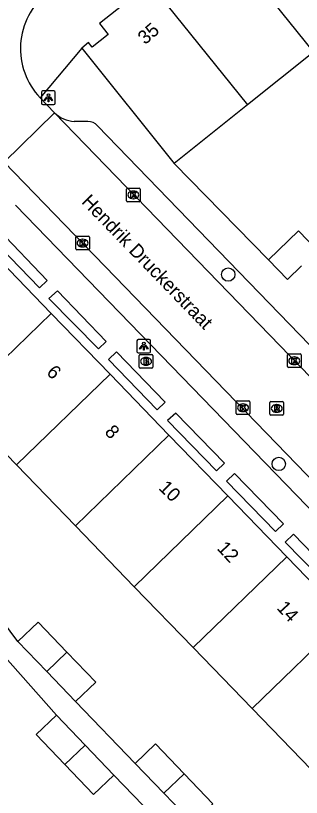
# Model space of a CAD drawing. Extents: x 157466 to 158888, y 383063 to 384677.
# Drawn here: x 158261.4 to 158282.3, y 383952.7 to 384010 of the extents above; entities that cross this region are included whole.
import ezdxf

# ---------------------------------------------------------------- set-up
doc = ezdxf.new("R2010")
doc.units = 0
for name, color, linetype in [('IMGEO_Boom', 7, 'Continuous'), ('IMGEO_Brandkraan', 7, 'Continuous'), ('IMGEO_Hek', 7, 'Continuous'), ('IMGEO_Kolk', 7, 'Continuous'), ('IMGEO_Lichtpunt', 7, 'Continuous'), ('IMGEO_Muur', 7, 'Continuous'), ('IMGEO_Openbare_ruimte_label', 7, 'Continuous'), ('IMGEO_Pand', 7, 'Continuous'), ('IMGEO_Pand_nummerreeks', 7, 'Continuous'), ('IMGEO_Rijbaan_lokaal_open', 7, 'Continuous'), ('IMGEO_Rioolput', 7, 'Continuous'), ('IMGEO_Voetpad_open', 7, 'Continuous')]:
    doc.layers.add(name, color=color, linetype=linetype)

msp = doc.modelspace()

# ---------------------------------------------------------------- linework, layer by layer
at = {"layer": 'IMGEO_Boom'}
for centre in [(158276.959, 383991.004), (158280.659, 383977.139)]:
    msp.add_circle(centre, 0.489, dxfattribs=at)
at = {"layer": 'IMGEO_Brandkraan'}
for p, q in [((158270.451, 383984.224), (158270.451, 383985.076)), ((158270.526, 383985.15), (158271.378, 383985.15)), ((158270.939, 383984.93), (158270.964, 383984.93)), ((158271.452, 383985.076), (158271.452, 383984.224)), ((158270.962, 383984.37), (158270.937, 383984.37)), ((158271.378, 383984.15), (158270.526, 383984.15))]:
    msp.add_line(p, q, dxfattribs=at)
for points in [[(158270.451, 383984.224), (158270.451, 383985.076)], [(158270.526, 383985.15), (158271.378, 383985.15)], [(158270.799, 383984.85), (158270.799, 383984.45), (158271.012, 383984.45)], [(158271.03, 383984.85), (158270.799, 383984.85)], [(158270.978, 383984.769), (158270.924, 383984.769), (158270.924, 383984.693)], [(158271.452, 383985.076), (158271.452, 383984.224)], [(158270.924, 383984.693), (158270.977, 383984.693)], [(158270.986, 383984.617), (158270.924, 383984.617), (158270.924, 383984.536)], [(158270.924, 383984.536), (158270.986, 383984.536)], [(158271.378, 383984.15), (158270.526, 383984.15)]]:
    msp.add_lwpolyline(points, dxfattribs=at)
for centre, radius, start, end in [((158270.528, 383985.074), 0.0765, 91.552, 178.448), ((158270.528, 383985.074), 0.0765, 91.552, 178.448), ((158270.979, 383984.731), 0.0379, 267.8285, 90.9355), ((158271.034, 383984.705), 0.145, 59.4692, 91.5367), ((158271.059, 383984.752), 0.0922, 285.5137, 58.1501), ((158271.376, 383985.074), 0.0765, 1.552, 88.448), ((158271.376, 383985.074), 0.0765, 1.552, 88.448), ((158270.528, 383984.226), 0.0765, 181.552, 268.448), ((158270.528, 383984.226), 0.0765, 181.552, 268.448), ((158270.987, 383984.576), 0.0404, 269.8759, 90.5077), ((158271.018, 383984.701), 0.251, 268.6676, 293.5347), ((158271.064, 383984.56), 0.105, 301.3115, 78.989), ((158271.376, 383984.226), 0.0765, 271.552, 358.448), ((158271.376, 383984.226), 0.0765, 271.552, 358.448)]:
    msp.add_arc(centre, radius, start, end, dxfattribs=at)
for centre, major_axis, ratio, start_param, end_param in [((158270.938, 383984.65), (-0.387, 0.002), 0.722429, 4.712389, 7.853982), ((158270.963, 383984.65), (-0.39, 0.002), 0.717154, 1.570796, 4.712389)]:
    msp.add_ellipse(centre, major_axis=major_axis, ratio=ratio, start_param=start_param, end_param=end_param, dxfattribs=at)
at = {"layer": 'IMGEO_Hek'}
for points in [[(158261.585, 383964.144), (158257.622, 383969.429)], [(158264.405, 383958.743), (158259.106, 383964.698)], [(158270.159, 383955.221), (158265.791, 383959.758)], [(158274.313, 383948.43), (158268.592, 383954.358)]]:
    msp.add_lwpolyline(points, dxfattribs=at)
at = {"layer": 'IMGEO_Kolk'}
for p, q in [((158269.52, 383996.41), (158269.52, 383997.262)), ((158269.595, 383997.336), (158270.447, 383997.336)), ((158270.008, 383997.116), (158270.033, 383997.116)), ((158270.521, 383997.262), (158270.521, 383996.41)), ((158270.447, 383996.336), (158269.595, 383996.336)), ((158270.031, 383996.556), (158270.006, 383996.556)), ((158265.809, 383992.879), (158265.809, 383993.731)), ((158265.884, 383993.805), (158266.736, 383993.805)), ((158266.297, 383993.585), (158266.322, 383993.585)), ((158266.81, 383993.731), (158266.81, 383992.879)), ((158266.736, 383992.805), (158265.884, 383992.805)), ((158266.32, 383993.025), (158266.295, 383993.025)), ((158281.29, 383984.265), (158281.29, 383985.117)), ((158281.365, 383985.191), (158282.217, 383985.191)), ((158281.778, 383984.971), (158281.803, 383984.971)), ((158282.291, 383985.117), (158282.291, 383984.265)), ((158282.217, 383984.191), (158281.365, 383984.191)), ((158281.801, 383984.411), (158281.776, 383984.411)), ((158277.542, 383980.828), (158277.542, 383981.68)), ((158277.617, 383981.754), (158278.469, 383981.754)), ((158278.03, 383981.534), (158278.055, 383981.534)), ((158278.543, 383981.68), (158278.543, 383980.828)), ((158278.469, 383980.754), (158277.617, 383980.754)), ((158278.053, 383980.974), (158278.028, 383980.974))]:
    msp.add_line(p, q, dxfattribs=at)
for points in [[(158269.52, 383996.41), (158269.52, 383997.262)], [(158269.595, 383997.336), (158270.447, 383997.336)], [(158269.841, 383997.036), (158269.964, 383997.036), (158269.964, 383996.885), (158270.094, 383997.036), (158270.258, 383997.036), (158270.112, 383996.885), (158270.265, 383996.636), (158270.113, 383996.636), (158270.028, 383996.8), (158269.964, 383996.733), (158269.964, 383996.636), (158269.841, 383996.636), (158269.841, 383997.036)], [(158270.521, 383997.262), (158270.521, 383996.41)], [(158270.447, 383996.336), (158269.595, 383996.336)], [(158265.809, 383992.879), (158265.809, 383993.731)], [(158265.884, 383993.805), (158266.736, 383993.805)], [(158266.13, 383993.505), (158266.253, 383993.505), (158266.253, 383993.354), (158266.383, 383993.505), (158266.547, 383993.505), (158266.401, 383993.354), (158266.554, 383993.105), (158266.402, 383993.105), (158266.317, 383993.269), (158266.253, 383993.202), (158266.253, 383993.105), (158266.13, 383993.105), (158266.13, 383993.505)], [(158266.81, 383993.731), (158266.81, 383992.879)], [(158266.736, 383992.805), (158265.884, 383992.805)], [(158281.29, 383984.265), (158281.29, 383985.117)], [(158281.365, 383985.191), (158282.217, 383985.191)], [(158281.611, 383984.891), (158281.734, 383984.891), (158281.734, 383984.74), (158281.864, 383984.891), (158282.028, 383984.891), (158281.882, 383984.74), (158282.035, 383984.491), (158281.883, 383984.491), (158281.798, 383984.655), (158281.734, 383984.588), (158281.734, 383984.491), (158281.611, 383984.491), (158281.611, 383984.891)], [(158282.291, 383985.117), (158282.291, 383984.265)], [(158282.217, 383984.191), (158281.365, 383984.191)], [(158277.542, 383980.828), (158277.542, 383981.68)], [(158277.617, 383981.754), (158278.469, 383981.754)], [(158277.863, 383981.454), (158277.986, 383981.454), (158277.986, 383981.303), (158278.116, 383981.454), (158278.28, 383981.454), (158278.134, 383981.303), (158278.287, 383981.054), (158278.135, 383981.054), (158278.05, 383981.218), (158277.986, 383981.151), (158277.986, 383981.054), (158277.863, 383981.054), (158277.863, 383981.454)], [(158278.543, 383981.68), (158278.543, 383980.828)], [(158278.469, 383980.754), (158277.617, 383980.754)]]:
    msp.add_lwpolyline(points, dxfattribs=at)
for centre, start, end in [((158269.597, 383997.26), 91.552, 178.448), ((158269.597, 383997.26), 91.552, 178.448), ((158270.445, 383997.26), 1.552, 88.448), ((158270.445, 383997.26), 1.552, 88.448), ((158269.597, 383996.412), 181.552, 268.448), ((158269.597, 383996.412), 181.552, 268.448), ((158270.445, 383996.412), 271.552, 358.448), ((158270.445, 383996.412), 271.552, 358.448), ((158265.886, 383993.729), 91.552, 178.448), ((158265.886, 383993.729), 91.552, 178.448), ((158266.734, 383993.729), 1.552, 88.448), ((158266.734, 383993.729), 1.552, 88.448), ((158265.886, 383992.881), 181.552, 268.448), ((158265.886, 383992.881), 181.552, 268.448), ((158266.734, 383992.881), 271.552, 358.448), ((158266.734, 383992.881), 271.552, 358.448), ((158281.367, 383985.115), 91.552, 178.448), ((158281.367, 383985.115), 91.552, 178.448), ((158282.215, 383985.115), 1.552, 88.448), ((158282.215, 383985.115), 1.552, 88.448), ((158281.367, 383984.267), 181.552, 268.448), ((158281.367, 383984.267), 181.552, 268.448), ((158282.215, 383984.267), 271.552, 358.448), ((158282.215, 383984.267), 271.552, 358.448), ((158277.619, 383981.678), 91.552, 178.448), ((158277.619, 383981.678), 91.552, 178.448), ((158278.467, 383981.678), 1.552, 88.448), ((158278.467, 383981.678), 1.552, 88.448), ((158277.619, 383980.83), 181.552, 268.448), ((158277.619, 383980.83), 181.552, 268.448), ((158278.467, 383980.83), 271.552, 358.448), ((158278.467, 383980.83), 271.552, 358.448)]:
    msp.add_arc(centre, 0.0765, start, end, dxfattribs=at)
for centre, major_axis, ratio, start_param, end_param in [((158270.007, 383996.836), (-0.387, 0.002), 0.722429, 4.712389, 7.853982), ((158270.032, 383996.836), (-0.39, 0.002), 0.717154, 1.570796, 4.712389), ((158266.296, 383993.305), (-0.387, 0.002), 0.722429, 4.712389, 7.853982), ((158266.321, 383993.305), (-0.39, 0.002), 0.717154, 1.570796, 4.712389), ((158281.777, 383984.691), (-0.387, 0.002), 0.722429, 4.712389, 7.853982), ((158281.802, 383984.691), (-0.39, 0.002), 0.717154, 1.570796, 4.712389), ((158278.029, 383981.254), (-0.387, 0.002), 0.722429, 4.712389, 7.853982), ((158278.054, 383981.254), (-0.39, 0.002), 0.717154, 1.570796, 4.712389)]:
    msp.add_ellipse(centre, major_axis=major_axis, ratio=ratio, start_param=start_param, end_param=end_param, dxfattribs=at)
at = {"layer": 'IMGEO_Lichtpunt'}
for p, q in [((158263.312, 384004.347), (158263.312, 384003.54)), ((158263.312, 384004.347), (158263.312, 384003.54)), ((158264.214, 384004.442), (158263.406, 384004.442)), ((158264.214, 384004.442), (158263.406, 384004.442)), ((158264.308, 384003.54), (158264.308, 384004.347)), ((158264.308, 384003.54), (158264.308, 384004.347)), ((158263.406, 384003.446), (158264.214, 384003.446)), ((158263.406, 384003.446), (158264.214, 384003.446)), ((158270.29, 383986.163), (158270.29, 383985.356)), ((158270.29, 383986.163), (158270.29, 383985.356)), ((158271.192, 383986.258), (158270.384, 383986.258)), ((158271.192, 383986.258), (158270.384, 383986.258)), ((158271.286, 383985.356), (158271.286, 383986.163)), ((158271.286, 383985.356), (158271.286, 383986.163)), ((158270.384, 383985.262), (158271.192, 383985.262)), ((158270.384, 383985.262), (158271.192, 383985.262))]:
    msp.add_line(p, q, dxfattribs=at)
for points in [[(158263.686, 384004.011), (158263.725, 384003.983), (158263.537, 384003.721), (158263.499, 384003.748), (158263.686, 384004.011)], [(158263.788, 384003.963), (158263.835, 384003.963), (158263.835, 384003.641), (158263.788, 384003.641), (158263.788, 384003.963)], [(158263.898, 384003.983), (158263.936, 384004.01), (158264.123, 384003.748), (158264.084, 384003.72), (158263.898, 384003.983)], [(158270.664, 383985.827), (158270.703, 383985.799), (158270.515, 383985.537), (158270.477, 383985.564), (158270.664, 383985.827)], [(158270.766, 383985.779), (158270.813, 383985.779), (158270.813, 383985.457), (158270.766, 383985.457), (158270.766, 383985.779)], [(158270.876, 383985.799), (158270.914, 383985.826), (158271.101, 383985.564), (158271.062, 383985.536), (158270.876, 383985.799)]]:
    msp.add_lwpolyline(points, dxfattribs=at)
for centre in [(158263.811, 384004.145), (158270.789, 383985.961)]:
    msp.add_circle(centre, 0.0994, dxfattribs=at)
for centre, start, end in [((158263.406, 384004.347), 90, 180), ((158263.406, 384004.347), 90, 180), ((158264.214, 384004.347), 0, 90), ((158264.214, 384004.347), 0, 90), ((158263.406, 384003.54), 180, 270), ((158263.406, 384003.54), 180, 270), ((158264.214, 384003.54), 270, 0), ((158264.214, 384003.54), 270, 360), ((158270.384, 383986.163), 90, 180), ((158270.384, 383986.163), 90, 180), ((158271.192, 383986.163), 0, 90), ((158271.192, 383986.163), 0, 90), ((158270.384, 383985.356), 180, 270), ((158270.384, 383985.356), 180, 270), ((158271.192, 383985.356), 270, 0), ((158271.192, 383985.356), 270, 360)]:
    msp.add_arc(centre, 0.0946, start, end, dxfattribs=at)
at = {"layer": 'IMGEO_Muur'}
msp.add_lwpolyline([(158272.996, 383999.128), (158279.91, 383992.092)], dxfattribs=at)
at = {"layer": 'IMGEO_Pand'}
for points in [[(158276.68, 384015.395), (158283.207, 384007.272)], [(158271.851, 384011.53), (158271.22, 384012.318), (158267.552, 384009.381), (158268.171, 384008.569), (158267.017, 384007.657), (158266.75, 384007.982), (158266.26, 384007.579)], [(158271.851, 384011.53), (158278.372, 384003.416)], [(158266.26, 384007.579), (158272.996, 383999.128)], [(158283.207, 384007.272), (158278.372, 384003.416)], [(158278.372, 384003.416), (158272.996, 383999.128)], [(158279.91, 383992.092), (158282.105, 383994.204), (158283.492, 383992.763)], [(158264.005, 383988.155), (158259.692, 383992.609)], [(158279.91, 383992.092), (158281.297, 383990.65), (158282.324, 383991.639)], [(158264.005, 383988.155), (158257.166, 383981.522)], [(158268.318, 383983.701), (158264.005, 383988.155)], [(158261.475, 383977.065), (158268.318, 383983.701)], [(158272.63, 383979.247), (158268.318, 383983.701)], [(158257.166, 383981.522), (158261.475, 383977.065)], [(158272.63, 383979.247), (158265.785, 383972.608)], [(158276.943, 383974.793), (158272.63, 383979.247)], [(158261.475, 383977.065), (158265.785, 383972.608)], [(158270.095, 383968.151), (158276.943, 383974.793)], [(158281.256, 383970.338), (158276.943, 383974.793)], [(158265.785, 383972.608), (158270.095, 383968.151)], [(158274.406, 383963.694), (158281.256, 383970.338)], [(158285.569, 383965.885), (158281.256, 383970.338)], [(158270.095, 383968.151), (158274.406, 383963.694)], [(158285.569, 383965.885), (158278.716, 383959.238)], [(158265.165, 383963.373), (158263.065, 383965.563), (158261.585, 383964.144)], [(158261.585, 383964.144), (158263.688, 383961.951)], [(158274.406, 383963.694), (158278.716, 383959.238)], [(158263.688, 383961.951), (158265.165, 383963.373)], [(158265.791, 383959.758), (158267.271, 383961.177), (158265.165, 383963.373)], [(158263.688, 383961.951), (158265.791, 383959.758)], [(158278.716, 383959.238), (158283.026, 383954.781)], [(158264.405, 383958.743), (158262.922, 383957.328), (158265.022, 383955.129)], [(158266.499, 383956.551), (158264.405, 383958.743)], [(158265.022, 383955.129), (158266.499, 383956.551)], [(158268.592, 383954.358), (158266.499, 383956.551)], [(158273.737, 383954.456), (158271.637, 383956.641), (158270.159, 383955.221)], [(158265.022, 383955.129), (158267.11, 383952.942), (158268.592, 383954.358)], [(158270.159, 383955.221), (158272.26, 383953.034)], [(158273.737, 383954.456), (158272.26, 383953.034)], [(158274.362, 383950.848), (158275.84, 383952.268), (158273.737, 383954.456)], [(158272.26, 383953.034), (158274.362, 383950.848)]]:
    msp.add_lwpolyline(points, dxfattribs=at)
at = {"layer": 'IMGEO_Rijbaan_lokaal_open'}
for points in [[(158264.263, 384002.848), (158263.207, 384003.946)], [(158260.585, 383999.226), (158264.263, 384002.848)], [(158264.263, 384002.848), (158308.442, 383957.163)], [(158304.827, 383953.49), (158260.585, 383999.226)]]:
    msp.add_lwpolyline(points, dxfattribs=at)
msp.add_arc((158266.972, 384007.54), 5.205, 128.8913, 223.6696, dxfattribs=at)
at = {"layer": 'IMGEO_Rioolput'}
for p, q in [((158280.011, 383980.778), (158280.011, 383981.63)), ((158280.086, 383981.704), (158280.938, 383981.704)), ((158280.499, 383981.484), (158280.524, 383981.484)), ((158281.012, 383981.63), (158281.012, 383980.778)), ((158280.522, 383980.924), (158280.497, 383980.924)), ((158280.938, 383980.704), (158280.086, 383980.704))]:
    msp.add_line(p, q, dxfattribs=at)
for points in [[(158280.011, 383980.778), (158280.011, 383981.63)], [(158280.086, 383981.704), (158280.938, 383981.704)], [(158280.6, 383981.402), (158280.348, 383981.404), (158280.348, 383981.004)], [(158280.526, 383981.323), (158280.472, 383981.323), (158280.472, 383981.242)], [(158281.012, 383981.63), (158281.012, 383980.778)], [(158280.348, 383981.004), (158280.472, 383981.004), (158280.472, 383981.166), (158280.483, 383981.166)], [(158280.472, 383981.242), (158280.524, 383981.242)], [(158280.53, 383981.137), (158280.601, 383981.004), (158280.741, 383981.004), (158280.676, 383981.13)], [(158280.938, 383980.704), (158280.086, 383980.704)]]:
    msp.add_lwpolyline(points, dxfattribs=at)
for centre, radius, start, end in [((158280.088, 383981.628), 0.0765, 91.552, 178.448), ((158280.088, 383981.628), 0.0765, 91.552, 178.448), ((158280.532, 383981.227), 0.0964, 77.0061, 93.1865), ((158280.546, 383981.284), 0.0378, 276.6634, 79.6772), ((158280.599, 383981.292), 0.109, 350.3612, 89.416), ((158280.936, 383981.628), 0.0765, 1.552, 88.448), ((158280.936, 383981.628), 0.0765, 1.552, 88.448), ((158280.088, 383980.78), 0.0765, 181.552, 268.448), ((158280.088, 383980.78), 0.0765, 181.552, 268.448), ((158280.482, 383981.113), 0.0533, 26.0293, 88.6989), ((158280.508, 383981.431), 0.19, 274.7715, 282.9687), ((158280.597, 383981.292), 0.112, 277.5842, 350.9817), ((158280.581, 383981.077), 0.108, 29.5134, 73.7905), ((158280.936, 383980.78), 0.0765, 271.552, 358.448), ((158280.936, 383980.78), 0.0765, 271.552, 358.448)]:
    msp.add_arc(centre, radius, start, end, dxfattribs=at)
for centre, major_axis, ratio, start_param, end_param in [((158280.498, 383981.204), (-0.387, 0.002), 0.722429, 4.712389, 7.853982), ((158280.523, 383981.204), (-0.39, 0.002), 0.717154, 1.570796, 4.712389)]:
    msp.add_ellipse(centre, major_axis=major_axis, ratio=ratio, start_param=start_param, end_param=end_param, dxfattribs=at)
at = {"layer": 'IMGEO_Voetpad_open'}
for points in [[(158266.26, 384007.579), (158263.207, 384003.946)], [(158266.705, 384002.21), (158265.696, 384002.216)], [(158308.761, 383959.103), (158267.408, 384001.895)], [(158272.996, 383999.128), (158279.91, 383992.092)], [(158261.417, 383996.08), (158301.713, 383954.42)], [(158263.73, 383990.573), (158260.153, 383994.266), (158259.576, 383993.711), (158263.152, 383990.02), (158263.73, 383990.573)], [(158268.038, 383986.11), (158264.467, 383989.812), (158263.855, 383989.245), (158267.465, 383985.56), (158268.038, 383986.11)], [(158272.345, 383981.665), (158268.784, 383985.358), (158268.196, 383984.792), (158271.763, 383981.105), (158272.345, 383981.665)], [(158276.684, 383977.192), (158273.128, 383980.863), (158272.527, 383980.323), (158276.104, 383976.644), (158276.684, 383977.192)], [(158280.991, 383972.759), (158277.416, 383976.431), (158276.831, 383975.874), (158280.407, 383972.183), (158280.991, 383972.759)], [(158285.307, 383968.284), (158281.726, 383971.989), (158281.131, 383971.418), (158284.729, 383967.723), (158285.307, 383968.284)], [(158261.585, 383964.144), (158257.622, 383969.429)], [(158259.106, 383964.698), (158264.405, 383958.743)], [(158270.159, 383955.221), (158265.791, 383959.758)], [(158268.592, 383954.358), (158274.313, 383948.43)]]:
    msp.add_lwpolyline(points, dxfattribs=at)
for centre, radius, start, end in [((158265.77, 384004.325), 2.11, 224.4179, 267.984), ((158266.679, 384001.211), 0.999, 43.1917, 88.5359)]:
    msp.add_arc(centre, radius, start, end, dxfattribs=at)

# ---------------------------------------------------------------- texts
at = {"layer": 'IMGEO_Openbare_ruimte_label'}
msp.add_text('Hendrik Druckerstraat', height=1, rotation=314.0276, dxfattribs=at).set_placement((158266.17, 383996.273))
at = {"layer": 'IMGEO_Pand_nummerreeks'}
for s, rotation, p in [('35', 40.9039, (158270.882, 384007.79)), ('6', 314.787, (158263.613, 383983.784)), ('8', 313.3426, (158267.87, 383979.428)), ('10', 315.4061, (158271.815, 383975.329)), ('12', 312.9008, (158276.088, 383970.92)), ('14', 312.5014, (158280.452, 383966.566))]:
    msp.add_text(s, height=1, rotation=rotation, dxfattribs=at).set_placement(p)

doc.saveas('drawing.dxf')
